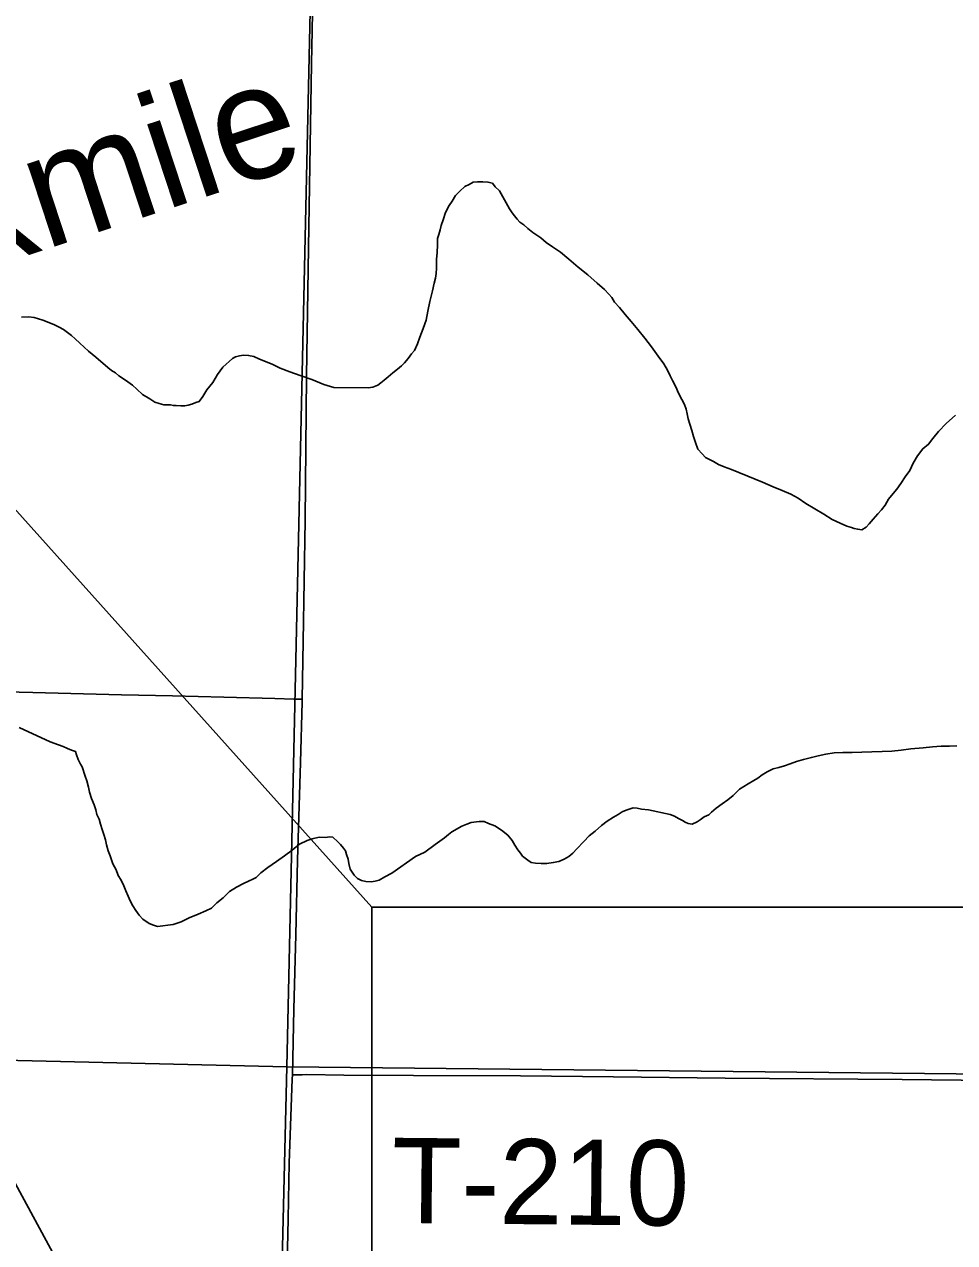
# Model space of a CAD drawing. Extents: x 2.4 to 73.1, y 4.5 to 25.6.
# Drawn here: x 43.446 to 43.7564, y 20.0534 to 20.4598 of the extents above; entities that cross this region are included whole.
import ezdxf

# ---------------------------------------------------------------- set-up
doc = ezdxf.new("R2010")
doc.units = 0
for name, color, linetype in [('GM_X_County_Road', 7, 'Continuous'), ('GM_X_Minor_Lake_Text', 7, 'Continuous'), ('GM_X_Minor_River', 7, 'Continuous'), ('GM_X_Section', 7, 'Continuous'), ('GM_X_Township_Road', 7, 'Continuous'), ('GM_X_Township_Road_Text', 7, 'Continuous'), ('SH_Text', 7, 'Continuous')]:
    doc.layers.add(name, color=color, linetype=linetype)

msp = doc.modelspace()

# ---------------------------------------------------------------- linework, layer by layer
at = {"layer": 'GM_X_County_Road'}
for points in [[(43.53871, 20.23468), (43.53909, 20.25397), (43.53975, 20.29438), (43.54021, 20.34256), (43.54095, 20.39229), (43.54187, 20.44668), (43.54271, 20.49175), (43.54391, 20.54614), (43.54525, 20.60675), (43.54544, 20.61324)], [(43.53544, 20.10935), (43.53596, 20.13124), (43.53665, 20.1561), (43.53719, 20.18095), (43.53815, 20.21358), (43.53869, 20.23378), (43.53871, 20.23468)], [(43.52426, 19.61436), (43.52441, 19.62092), (43.52465, 19.63089), (43.52493, 19.64799), (43.52596, 19.69771), (43.52666, 19.73346), (43.52771, 19.78318), (43.52831, 19.81116), (43.52979, 19.8702), (43.53047, 19.89817), (43.53118, 19.92769), (43.53217, 19.97431), (43.53278, 19.99917), (43.53343, 20.0318), (43.53403, 20.06133), (43.53441, 20.07998), (43.53541, 20.10794), (43.53544, 20.10935)]]:
    msp.add_lwpolyline(points, dxfattribs=at)
at = {"layer": 'GM_X_Minor_River'}
for points in [[(43.58006, 20.36114), (43.5807, 20.36416), (43.58134, 20.36737), (43.58218, 20.37096), (43.58281, 20.37342), (43.58323, 20.37512), (43.58345, 20.37664), (43.58349, 20.37853), (43.58356, 20.38138), (43.5838, 20.38366), (43.58386, 20.38631), (43.58391, 20.3884), (43.58432, 20.38972), (43.58473, 20.39123), (43.58514, 20.39274), (43.58576, 20.39463), (43.58657, 20.39708), (43.58776, 20.39933), (43.58875, 20.40083), (43.58993, 20.4027), (43.5913, 20.40419), (43.59304, 20.40567), (43.59439, 20.4064), (43.59573, 20.40713), (43.59726, 20.40728), (43.59897, 20.40725), (43.60068, 20.40721), (43.60219, 20.40679), (43.60311, 20.40563), (43.6046, 20.40427), (43.60789, 20.39831), (43.60881, 20.39696), (43.60955, 20.39599), (43.61047, 20.39483), (43.6114, 20.39386), (43.61271, 20.39288), (43.61402, 20.39171), (43.6157, 20.39034), (43.61832, 20.38857), (43.62018, 20.38701), (43.62224, 20.38563), (43.62487, 20.38386), (43.62766, 20.38152), (43.63083, 20.37879), (43.63401, 20.37625), (43.63718, 20.37352), (43.6396, 20.37137), (43.64109, 20.36982), (43.64201, 20.36866), (43.64293, 20.36712), (43.6446, 20.36537), (43.64645, 20.36305), (43.64849, 20.36073), (43.65071, 20.35802), (43.65311, 20.35511), (43.65533, 20.35221), (43.65754, 20.34912), (43.65938, 20.34661), (43.66067, 20.34449), (43.66157, 20.34257), (43.6623, 20.34104), (43.66339, 20.33892), (43.6643, 20.33681), (43.66539, 20.3347), (43.6663, 20.33297), (43.66683, 20.33144), (43.66718, 20.32991), (43.66752, 20.32819), (43.66805, 20.32647), (43.66877, 20.32436), (43.66929, 20.32226), (43.67001, 20.32035), (43.67071, 20.31805), (43.6722, 20.3165), (43.67332, 20.31533), (43.67444, 20.31474), (43.67594, 20.31394), (43.67763, 20.31296), (43.67952, 20.31215), (43.68197, 20.31134), (43.68988, 20.30812), (43.69233, 20.30711), (43.69591, 20.30551), (43.69892, 20.30431), (43.70174, 20.3031), (43.70418, 20.30172), (43.70681, 20.29995), (43.70981, 20.29817), (43.71281, 20.29639), (43.71562, 20.29462), (43.71825, 20.29342), (43.72051, 20.29242), (43.72202, 20.292), (43.72297, 20.2916), (43.7241, 20.29139), (43.72543, 20.29117), (43.72697, 20.29208), (43.72794, 20.2932), (43.72931, 20.29469), (43.73087, 20.29655), (43.73204, 20.29786)], [(43.44511, 20.3621), (43.44739, 20.36224), (43.44929, 20.36201), (43.45212, 20.36118), (43.45419, 20.36037), (43.45608, 20.35957), (43.45758, 20.35878), (43.45908, 20.35798), (43.46039, 20.35701), (43.4617, 20.35603), (43.463, 20.35486), (43.46449, 20.35349), (43.46598, 20.35213), (43.46747, 20.35077), (43.4699, 20.34881), (43.47382, 20.3453), (43.47512, 20.34433), (43.47644, 20.34354), (43.47755, 20.34256), (43.47905, 20.34158), (43.48055, 20.34059), (43.48205, 20.33942), (43.48354, 20.33806), (43.4854, 20.33631), (43.48784, 20.33492), (43.48952, 20.33374), (43.49103, 20.33333), (43.49255, 20.33291), (43.49369, 20.33289), (43.49482, 20.33286), (43.49577, 20.33265), (43.49672, 20.33263), (43.49824, 20.33259), (43.49957, 20.33257), (43.50071, 20.33273), (43.50186, 20.33308), (43.50321, 20.33362), (43.50436, 20.33398), (43.50553, 20.33566), (43.50692, 20.33791), (43.50887, 20.34033), (43.51045, 20.34296), (43.51222, 20.34539), (43.51552, 20.34835), (43.51648, 20.3489), (43.51782, 20.34925), (43.51915, 20.34941), (43.52086, 20.34937), (43.52256, 20.34895), (43.52445, 20.34815), (43.52652, 20.34734), (43.52897, 20.34634), (43.53141, 20.34514), (43.53462, 20.34393), (43.53801, 20.34271), (43.54197, 20.34129), (43.54593, 20.33968), (43.54933, 20.33866), (43.56073, 20.33859), (43.56225, 20.33874), (43.56398, 20.33946), (43.56495, 20.3402), (43.56611, 20.34113), (43.56747, 20.34224), (43.56902, 20.34353), (43.57057, 20.34482), (43.57192, 20.34593), (43.57289, 20.34686), (43.57407, 20.34835), (43.57524, 20.34985), (43.57622, 20.35096), (43.57722, 20.35322), (43.57803, 20.35548), (43.57904, 20.35831), (43.58006, 20.36114)], [(43.73204, 20.29786), (43.73322, 20.29935), (43.7344, 20.30141), (43.73597, 20.30328), (43.73714, 20.30477), (43.73851, 20.30664), (43.7399, 20.30889), (43.74146, 20.31094), (43.74266, 20.31338), (43.74405, 20.31582), (43.74581, 20.31825), (43.74774, 20.31972), (43.74912, 20.32159), (43.75107, 20.32402), (43.7536, 20.32662), (43.75671, 20.3294)], [(43.44425, 20.22525), (43.4546, 20.22046), (43.45743, 20.21945), (43.45894, 20.21884), (43.46044, 20.21824), (43.46176, 20.21764), (43.46308, 20.21723), (43.46344, 20.21608), (43.46397, 20.21455), (43.4647, 20.21301), (43.46525, 20.21205), (43.46561, 20.21109), (43.46596, 20.20995), (43.46632, 20.20899), (43.46685, 20.20746), (43.46738, 20.20535), (43.46772, 20.20364), (43.46843, 20.20153), (43.46934, 20.19942), (43.46987, 20.1977), (43.47021, 20.19617), (43.47094, 20.19464), (43.47147, 20.19292), (43.472, 20.19119), (43.47253, 20.18947), (43.47306, 20.18775), (43.47341, 20.18603), (43.47393, 20.18412), (43.47466, 20.1824), (43.47554, 20.17972), (43.47664, 20.17779), (43.47736, 20.17588)], [(43.652, 20.19794), (43.65428, 20.1977), (43.66147, 20.19621), (43.66297, 20.1956), (43.66429, 20.19481), (43.6656, 20.19421), (43.66654, 20.19362), (43.66748, 20.19322), (43.66881, 20.193), (43.67053, 20.19372), (43.6715, 20.19446), (43.67285, 20.19538), (43.67439, 20.1961), (43.67536, 20.19703), (43.67691, 20.19833), (43.67885, 20.1998), (43.68078, 20.20109), (43.68252, 20.20257), (43.68466, 20.20461), (43.68755, 20.20644), (43.68948, 20.20754), (43.69082, 20.20827), (43.69218, 20.20938), (43.69392, 20.21048), (43.69584, 20.21138), (43.69775, 20.21191), (43.69966, 20.21244), (43.70158, 20.21315), (43.70369, 20.21386), (43.70599, 20.21457), (43.70866, 20.21527), (43.71096, 20.21579), (43.71344, 20.2163), (43.7163, 20.21681), (43.71916, 20.21693), (43.7222, 20.21687), (43.72543, 20.21698), (43.72886, 20.21709), (43.73228, 20.21721), (43.73552, 20.21732), (43.73856, 20.21763), (43.74181, 20.21813), (43.746, 20.21842), (43.74905, 20.21873), (43.7519, 20.21904), (43.75475, 20.21898), (43.75723, 20.21911)], [(43.47736, 20.17588), (43.47827, 20.17434), (43.47918, 20.17242), (43.4799, 20.17069), (43.48062, 20.16896), (43.48135, 20.16743), (43.48226, 20.1657), (43.48318, 20.16416), (43.48428, 20.16261), (43.48558, 20.16125), (43.48764, 20.15988), (43.48915, 20.15927), (43.49047, 20.15887), (43.49562, 20.15951), (43.4983, 20.1604), (43.50099, 20.16167), (43.50406, 20.16292), (43.50656, 20.16401), (43.50848, 20.16491), (43.51023, 20.16677), (43.51236, 20.16843), (43.5145, 20.17048), (43.51681, 20.17194), (43.51912, 20.17322), (43.52085, 20.17394), (43.5222, 20.17467), (43.52335, 20.17521), (43.52491, 20.1767), (43.52723, 20.17855), (43.53013, 20.18057), (43.53283, 20.18241), (43.53534, 20.18425), (43.5367, 20.18536), (43.53786, 20.18628), (43.54036, 20.18755), (43.54208, 20.18808), (43.54437, 20.1886), (43.54646, 20.18856), (43.5478, 20.18871), (43.54894, 20.18869), (43.55062, 20.18713), (43.55154, 20.18616), (43.55247, 20.185), (43.55321, 20.18403), (43.55356, 20.18289), (43.5541, 20.18135), (43.55425, 20.17983), (43.55478, 20.17792), (43.55607, 20.17599), (43.55718, 20.17483), (43.5585, 20.17423), (43.56001, 20.17381), (43.56172, 20.17377), (43.56306, 20.17393), (43.56439, 20.17428), (43.56632, 20.17538), (43.56863, 20.17666), (43.57655, 20.18217), (43.57962, 20.18362), (43.5831, 20.18621), (43.5862, 20.18841), (43.58755, 20.18952), (43.58871, 20.19045), (43.59199, 20.19227), (43.59371, 20.19299), (43.59506, 20.19353), (43.59773, 20.19385), (43.59944, 20.19381), (43.60094, 20.19321), (43.60302, 20.1924), (43.60527, 20.19102), (43.60732, 20.18927), (43.6088, 20.18752), (43.60971, 20.18598), (43.61063, 20.18444), (43.61155, 20.18328), (43.61229, 20.18231), (43.61397, 20.18095), (43.6151, 20.18016), (43.61661, 20.17994), (43.61851, 20.17989), (43.62041, 20.17985), (43.62251, 20.18018), (43.62442, 20.18052), (43.62615, 20.18124), (43.62769, 20.18216), (43.62904, 20.18326), (43.63041, 20.18475), (43.63275, 20.18717), (43.6345, 20.18903), (43.63644, 20.19069), (43.63857, 20.19255), (43.6405, 20.19402), (43.64262, 20.1953), (43.64417, 20.19622), (43.64552, 20.19714), (43.64686, 20.19768), (43.64782, 20.19803), (43.64916, 20.19838), (43.65049, 20.19835), (43.652, 20.19794)]]:
    msp.add_lwpolyline(points, dxfattribs=at)
at = {"layer": 'GM_X_Section'}
for points in [[(43.03309, 20.62339), (43.54477, 20.61508), (43.53362, 20.112), (43.01389, 20.12428)], [(43.54477, 20.61508), (44.04288, 20.6103), (44.03361, 20.1068), (43.53362, 20.112)], [(43.01389, 20.12428), (43.53362, 20.112), (43.52171, 19.61671), (42.99732, 19.62378), (43.01383, 20.12162)], [(44.03361, 20.1068), (44.02369, 19.60768), (43.52171, 19.61671), (43.53362, 20.112)]]:
    msp.add_lwpolyline(points, close=True, dxfattribs=at)
at = {"layer": 'GM_X_Township_Road'}
for points in [[(43.0808, 20.2466), (43.11498, 20.2459), (43.1274, 20.24579), (43.14449, 20.24534), (43.16779, 20.24477), (43.21904, 20.24338), (43.25787, 20.24217), (43.28428, 20.24154), (43.30602, 20.24104), (43.32465, 20.24057), (43.33862, 20.24003), (43.35104, 20.23952), (43.36812, 20.23891), (43.40229, 20.23802), (43.41782, 20.2377), (43.4349, 20.23729), (43.44888, 20.23689), (43.47839, 20.23614), (43.49548, 20.23574), (43.51256, 20.23531), (43.52965, 20.23486), (43.53598, 20.23473), (43.53871, 20.23468)], [(43.53544, 20.10935), (43.53867, 20.10939), (43.54022, 20.10941), (43.55263, 20.10923), (43.57591, 20.10915), (43.61161, 20.10902), (43.64266, 20.10872), (43.67992, 20.10821), (43.73891, 20.10778), (43.76841, 20.10746), (43.78859, 20.10712), (43.82119, 20.10691), (43.86, 20.10664), (43.91278, 20.10627), (43.94694, 20.10615), (43.95935, 20.1061), (44.01214, 20.10604), (44.03077, 20.10593), (44.03454, 20.10591)]]:
    msp.add_lwpolyline(points, dxfattribs=at)
at = {"layer": 'SH_Text'}
for points in [[(43.56201, 20.16526), (43.13609, 20.64023), (43.56201, 19.85318)], [(45.17346, 19.54109), (43.56201, 19.54109), (43.56201, 20.16526), (45.17346, 20.16526)]]:
    msp.add_lwpolyline(points, close=True, dxfattribs=at)

# ---------------------------------------------------------------- texts
at = {"layer": 'GM_X_Minor_Lake_Text'}
msp.add_text('Sixmile', height=0.037895, rotation=18.2, dxfattribs=at).set_placement((43.3859, 20.36258))
at = {"layer": 'GM_X_Township_Road_Text'}
msp.add_text('T-210', height=0.028409, rotation=359.4386, dxfattribs=at).set_placement((43.56853, 20.05995))

doc.saveas('drawing.dxf')
